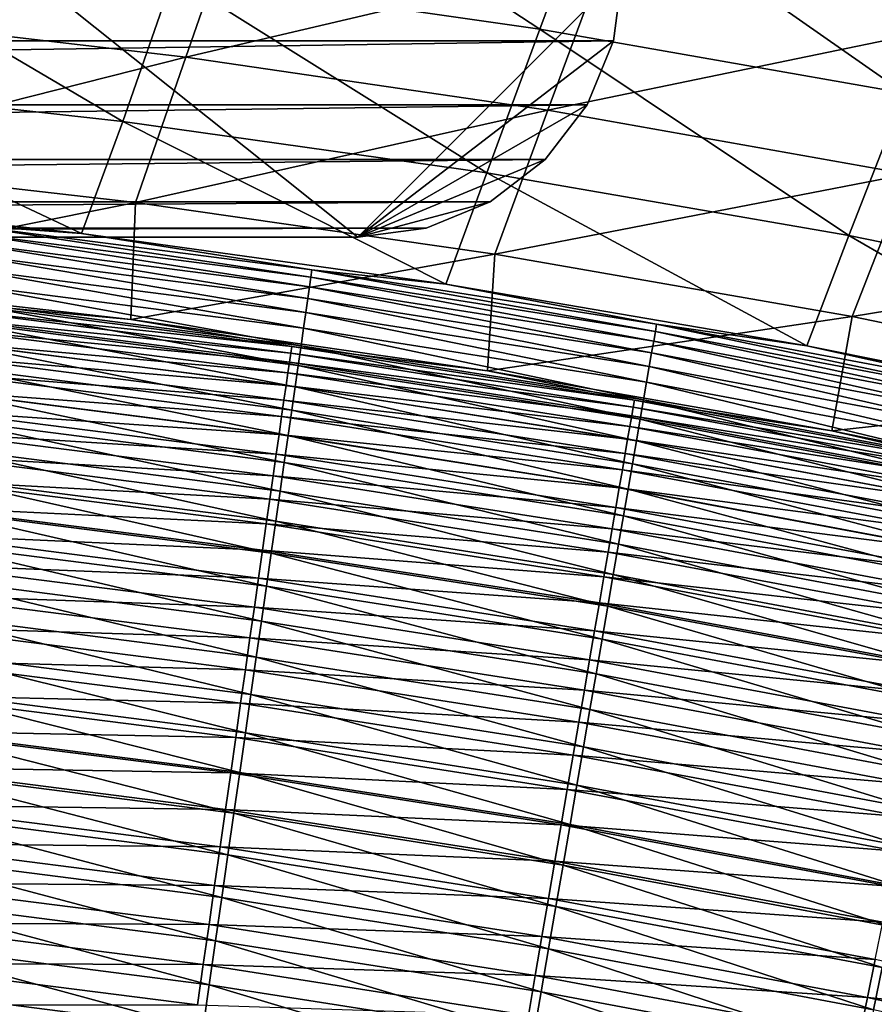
# Model space of a CAD drawing. Header units: metres. Extents: x -1 to 1402, y -1402 to 1.
# Tile 373 of 436: x 926 to 958, y -147 to -110. Entities that reach past the tile are written whole.
import ezdxf

# ---------------------------------------------------------------- set-up
doc = ezdxf.new("R2010")
doc.units = ezdxf.units.M

msp = doc.modelspace()

# ---------------------------------------------------------------- linework, layer by layer
at = {"layer": 'None0'}
for points in [[(933.295898, -102.674126, -312.033417), (945.136963, -110.437332, -368.006989), (931.295227, -108.443069, -368.016876)], [(933.295898, -102.674126, -312.033417), (947.255981, -104.712799, -312.021637), (945.136963, -110.437332, -368.006989)], [(961.264526, -110.226471, -311.657318), (963.727478, -104.182724, -255.665863), (947.555786, -107.774673, -311.669617)], [(947.255981, -104.712799, -312.021637), (958.903259, -112.84639, -367.997253), (945.136963, -110.437332, -368.006989)], [(947.255981, -104.712799, -312.021637), (961.142212, -107.16848, -312.010071), (958.903259, -112.84639, -367.997253)], [(918.063904, -109.892578, -367.700439), (931.777527, -111.496529, -367.690277), (933.778442, -105.729568, -311.682068)], [(931.777527, -111.496529, -367.690277), (947.555786, -107.774673, -311.669617), (933.778442, -105.729568, -311.682068)], [(915.581726, -112.380745, -423.999969), (917.389343, -106.855461, -368.026917), (929.391907, -113.920341, -423.993011)], [(917.389343, -106.855461, -368.026917), (931.295227, -108.443069, -368.016876), (929.391907, -113.920341, -423.993011)], [(947.555786, -107.774673, -311.669617), (931.777527, -111.496529, -367.690277), (945.435852, -113.498474, -367.680237)], [(961.264526, -110.226471, -311.657318), (947.555786, -107.774673, -311.669617), (945.435852, -113.498474, -367.680237)], [(929.391907, -113.920341, -423.993011), (931.295227, -108.443069, -368.016876), (943.136414, -115.864212, -423.986115)], [(931.295227, -108.443069, -368.016876), (945.136963, -110.437332, -368.006989), (943.136414, -115.864212, -423.986115)], [(916.258606, -115.415848, -423.707703), (931.777527, -111.496529, -367.690277), (918.063904, -109.892578, -367.700439)], [(945.435852, -113.498474, -367.680237), (959.02417, -115.904884, -367.670319), (961.264526, -110.226471, -311.657318)], [(943.136414, -115.864212, -423.986115), (945.136963, -110.437332, -368.006989), (956.803955, -118.220467, -423.979309)], [(945.136963, -110.437332, -368.006989), (958.903259, -112.84639, -367.997253), (956.803955, -118.220467, -423.979309)], [(931.777527, -111.496529, -367.690277), (916.258606, -115.415848, -423.707703), (929.876221, -116.972916, -423.701477)], [(945.435852, -113.498474, -367.680237), (931.777527, -111.496529, -367.690277), (929.876221, -116.972916, -423.701477)], [(914.114868, -116.650452, -469.140533), (915.581726, -112.380745, -423.999969), (927.831665, -118.150986, -469.127777)], [(915.581726, -112.380745, -423.999969), (929.391907, -113.920341, -423.993011), (927.831665, -118.150986, -469.127777)], [(956.803955, -118.220467, -423.979309), (958.903259, -112.84639, -367.997253), (970.383179, -120.997208, -423.972626)], [(929.876221, -116.972916, -423.701477), (943.437012, -118.92569, -423.695374), (945.435852, -113.498474, -367.680237)], [(943.437012, -118.92569, -423.695374), (959.02417, -115.904884, -367.670319), (945.435852, -113.498474, -367.680237)], [(927.831665, -118.150986, -469.127777), (929.391907, -113.920341, -423.993011), (941.585022, -120.065437, -469.113281)], [(929.391907, -113.920341, -423.993011), (943.136414, -115.864212, -423.986115), (941.585022, -120.065437, -469.113281)], [(916.258606, -115.415848, -423.707703), (915.737366, -119.807587, -468.849823), (929.876221, -116.972916, -423.701477)], [(941.585022, -120.065437, -469.113281), (943.136414, -115.864212, -423.986115), (955.219849, -122.383217, -469.097321)], [(943.136414, -115.864212, -423.986115), (956.803955, -118.220467, -423.979309), (955.219849, -122.383217, -469.097321)], [(959.02417, -115.904884, -367.670319), (943.437012, -118.92569, -423.695374), (956.926208, -121.280502, -423.689453)], [(972.52771, -118.722214, -367.660614), (959.02417, -115.904884, -367.670319), (956.926208, -121.280502, -423.689453)], [(914.114868, -116.650452, -469.140533), (927.831665, -118.150986, -469.127777), (923.47345, -117.83844, -470.850891)], [(915.737366, -119.807587, -468.849823), (929.695068, -121.396751, -468.837524), (929.876221, -116.972916, -423.701477)], [(929.876221, -116.972916, -423.701477), (929.695068, -121.396751, -468.837524), (943.437012, -118.92569, -423.695374)], [(936.440063, -120.165749, -474.274048), (923.398315, -118.48996, -474.285065), (923.44043, -118.124695, -472.574066)], [(923.44043, -118.124695, -472.574066), (923.47345, -117.83844, -470.850891), (936.49231, -119.802269, -472.562561)], [(936.49231, -119.802269, -472.562561), (936.440063, -120.165749, -474.274048), (923.44043, -118.124695, -472.574066)], [(923.47345, -117.83844, -470.850891), (927.831665, -118.150986, -469.127777), (936.533264, -119.517532, -470.838928)], [(923.47345, -117.83844, -470.850891), (936.533264, -119.517532, -470.838928), (936.49231, -119.802269, -472.562561)], [(927.831665, -118.150986, -469.127777), (941.585022, -120.065437, -469.113281), (936.533264, -119.517532, -470.838928)], [(923.398315, -118.48996, -474.285065), (936.376648, -120.606895, -475.969177), (923.347229, -118.933136, -475.979645)], [(923.398315, -118.48996, -474.285065), (936.440063, -120.165749, -474.274048), (936.376648, -120.606895, -475.969177)], [(955.219849, -122.383217, -469.097321), (956.803955, -118.220467, -423.979309), (968.68988, -125.099991, -469.08017)], [(956.803955, -118.220467, -423.979309), (970.383179, -120.997208, -423.972626), (968.68988, -125.099991, -469.08017)], [(929.695068, -121.396751, -468.837524), (943.159851, -123.335045, -468.824097), (943.437012, -118.92569, -423.695374)], [(943.437012, -118.92569, -423.695374), (943.159851, -123.335045, -468.824097), (956.926208, -121.280502, -423.689453)], [(972.52771, -118.722214, -367.660614), (956.926208, -121.280502, -423.689453), (970.328918, -124.043678, -423.683716)], [(936.302246, -121.124634, -477.643616), (923.287231, -119.453171, -477.653564), (923.347229, -118.933136, -475.979645)], [(923.347229, -118.933136, -475.979645), (936.376648, -120.606895, -475.969177), (936.302246, -121.124634, -477.643616)], [(923.287231, -119.453171, -477.653564), (936.216919, -121.717903, -479.293152), (923.218506, -120.048965, -479.302582)], [(936.216919, -121.717903, -479.293152), (923.287231, -119.453171, -477.653564), (936.302246, -121.124634, -477.643616)], [(936.49231, -119.802269, -472.562561), (936.533264, -119.517532, -470.838928), (949.495789, -121.85273, -472.549713)], [(936.533264, -119.517532, -470.838928), (941.585022, -120.065437, -469.113281), (949.544739, -121.569817, -470.825531)], [(936.533264, -119.517532, -470.838928), (949.544739, -121.569817, -470.825531), (949.495789, -121.85273, -472.549713)], [(929.695068, -121.396751, -468.837524), (915.737366, -119.807587, -468.849823), (922.781555, -120.748611, -470.42627)], [(949.433228, -122.214058, -474.26178), (936.440063, -120.165749, -474.274048), (936.49231, -119.802269, -472.562561)], [(949.495789, -121.85273, -472.549713), (949.433228, -122.214058, -474.26178), (936.49231, -119.802269, -472.562561)], [(923.218506, -120.048965, -479.302582), (936.120972, -122.385628, -480.913513), (923.141235, -120.71946, -480.922363)], [(923.218506, -120.048965, -479.302582), (936.216919, -121.717903, -479.293152), (936.120972, -122.385628, -480.913513)], [(936.376648, -120.606895, -475.969177), (936.440063, -120.165749, -474.274048), (949.3573, -122.652733, -475.957489)], [(936.440063, -120.165749, -474.274048), (949.433228, -122.214058, -474.26178), (949.3573, -122.652733, -475.957489)], [(941.585022, -120.065437, -469.113281), (955.219849, -122.383217, -469.097321), (949.544739, -121.569817, -470.825531)], [(935.767456, -122.408287, -470.415253), (922.781555, -120.748611, -470.42627), (922.751343, -121.012268, -472.013397)], [(929.695068, -121.396751, -468.837524), (922.781555, -120.748611, -470.42627), (935.767456, -122.408287, -470.415253)], [(923.141235, -120.71946, -480.922363), (936.014404, -123.126724, -482.500397), (923.05542, -121.46357, -482.508728)], [(923.141235, -120.71946, -480.922363), (936.120972, -122.385628, -480.913513), (936.014404, -123.126724, -482.500397)], [(936.376648, -120.606895, -475.969177), (949.268127, -123.167686, -477.632538), (936.302246, -121.124634, -477.643616)], [(949.3573, -122.652733, -475.957489), (949.268127, -123.167686, -477.632538), (936.376648, -120.606895, -475.969177)], [(935.72998, -122.670555, -472.002838), (922.751343, -121.012268, -472.013397), (922.712769, -121.348709, -473.589355)], [(935.767456, -122.408287, -470.415253), (922.751343, -121.012268, -472.013397), (935.72998, -122.670555, -472.002838)], [(949.166016, -123.757866, -479.282684), (936.216919, -121.717903, -479.293152), (936.302246, -121.124634, -477.643616)], [(936.302246, -121.124634, -477.643616), (949.268127, -123.167686, -477.632538), (949.166016, -123.757866, -479.282684)], [(935.682068, -123.005363, -473.579254), (922.712769, -121.348709, -473.589355), (922.666016, -121.756927, -475.150208)], [(935.72998, -122.670555, -472.002838), (922.712769, -121.348709, -473.589355), (935.682068, -123.005363, -473.579254)], [(935.897522, -123.939941, -484.049835), (922.961243, -122.280022, -484.057617), (923.05542, -121.46357, -482.508728)], [(923.05542, -121.46357, -482.508728), (936.014404, -123.126724, -482.500397), (935.897522, -123.939941, -484.049835)], [(943.159851, -123.335045, -468.824097), (929.695068, -121.396751, -468.837524), (935.767456, -122.408287, -470.415253)], [(943.159851, -123.335045, -468.824097), (956.164185, -125.598663, -468.809814), (956.926208, -121.280502, -423.689453)], [(956.926208, -121.280502, -423.689453), (956.164185, -125.598663, -468.809814), (970.328918, -124.043678, -423.683716)], [(935.623962, -123.41172, -475.140564), (922.666016, -121.756927, -475.150208), (922.611145, -122.235931, -476.692017)], [(935.682068, -123.005363, -473.579254), (922.666016, -121.756927, -475.150208), (935.623962, -123.41172, -475.140564)], [(936.216919, -121.717903, -479.293152), (949.051025, -124.422188, -480.903656), (936.120972, -122.385628, -480.913513)], [(949.051025, -124.422188, -480.903656), (936.216919, -121.717903, -479.293152), (949.166016, -123.757866, -479.282684)], [(962.368835, -124.642975, -474.248291), (949.433228, -122.214058, -474.26178), (949.495789, -121.85273, -472.549713)], [(949.495789, -121.85273, -472.549713), (949.544739, -121.569817, -470.825531), (962.441833, -124.28418, -472.535583)], [(962.441833, -124.28418, -472.535583), (962.368835, -124.642975, -474.248291), (949.495789, -121.85273, -472.549713)], [(949.544739, -121.569817, -470.825531), (955.219849, -122.383217, -469.097321), (962.498962, -124.003403, -470.810791)], [(949.544739, -121.569817, -470.825531), (962.498962, -124.003403, -470.810791), (962.441833, -124.28418, -472.535583)], [(935.555786, -123.888634, -476.682861), (922.611145, -122.235931, -476.692017), (922.548218, -122.784744, -478.210846)], [(935.623962, -123.41172, -475.140564), (922.611145, -122.235931, -476.692017), (935.555786, -123.888634, -476.682861)], [(949.3573, -122.652733, -475.957489), (949.433228, -122.214058, -474.26178), (962.280212, -125.078728, -475.944641)], [(949.433228, -122.214058, -474.26178), (962.368835, -124.642975, -474.248291), (962.280212, -125.078728, -475.944641)], [(935.770569, -124.823189, -485.558777), (922.859009, -123.16674, -485.565979), (922.961243, -122.280022, -484.057617)], [(935.897522, -123.939941, -484.049835), (935.770569, -124.823189, -485.558777), (922.961243, -122.280022, -484.057617)], [(948.704895, -124.438942, -470.402954), (935.767456, -122.408287, -470.415253), (935.72998, -122.670555, -472.002838)], [(943.159851, -123.335045, -468.824097), (935.767456, -122.408287, -470.415253), (948.704895, -124.438942, -470.402954)], [(936.120972, -122.385628, -480.913513), (948.923401, -125.159584, -482.49118), (936.014404, -123.126724, -482.500397)], [(936.120972, -122.385628, -480.913513), (949.051025, -124.422188, -480.903656), (948.923401, -125.159584, -482.49118)], [(955.219849, -122.383217, -469.097321), (968.68988, -125.099991, -469.08017), (962.498962, -124.003403, -470.810791)], [(935.477661, -124.43512, -478.202209), (922.548218, -122.784744, -478.210846), (922.477478, -123.402351, -479.702789)], [(935.555786, -123.888634, -476.682861), (922.548218, -122.784744, -478.210846), (935.477661, -124.43512, -478.202209)], [(948.6026, -125.032372, -473.567993), (935.682068, -123.005363, -473.579254), (935.623962, -123.41172, -475.140564)], [(948.659973, -124.699539, -471.991058), (935.72998, -122.670555, -472.002838), (935.682068, -123.005363, -473.579254)], [(948.659973, -124.699539, -471.991058), (935.682068, -123.005363, -473.579254), (948.6026, -125.032372, -473.567993)], [(948.704895, -124.438942, -470.402954), (935.72998, -122.670555, -472.002838), (948.659973, -124.699539, -471.991058)], [(962.176086, -125.590378, -477.620361), (949.268127, -123.167686, -477.632538), (949.3573, -122.652733, -475.957489)], [(962.280212, -125.078728, -475.944641), (962.176086, -125.590378, -477.620361), (949.3573, -122.652733, -475.957489)], [(935.633911, -125.774208, -487.024353), (922.748901, -124.121437, -487.031036), (922.859009, -123.16674, -485.565979)], [(935.770569, -124.823189, -485.558777), (935.633911, -125.774208, -487.024353), (922.859009, -123.16674, -485.565979)], [(936.014404, -123.126724, -482.500397), (948.783325, -125.968811, -484.041229), (935.897522, -123.939941, -484.049835)], [(936.014404, -123.126724, -482.500397), (948.923401, -125.159584, -482.49118), (948.783325, -125.968811, -484.041229)], [(956.164185, -125.598663, -468.809814), (943.159851, -123.335045, -468.824097), (948.704895, -124.438942, -470.402954)], [(949.268127, -123.167686, -477.632538), (962.056824, -126.176865, -479.271179), (949.166016, -123.757866, -479.282684)], [(949.268127, -123.167686, -477.632538), (962.176086, -125.590378, -477.620361), (962.056824, -126.176865, -479.271179)], [(935.389709, -125.050194, -479.694672), (922.477478, -123.402351, -479.702789), (922.398926, -124.087784, -481.16394)], [(935.477661, -124.43512, -478.202209), (922.477478, -123.402351, -479.702789), (935.389709, -125.050194, -479.694672)], [(948.532959, -125.436462, -475.129852), (935.623962, -123.41172, -475.140564), (935.555786, -123.888634, -476.682861)], [(948.6026, -125.032372, -473.567993), (935.623962, -123.41172, -475.140564), (948.532959, -125.436462, -475.129852)], [(961.922485, -126.837135, -480.892822), (949.051025, -124.422188, -480.903656), (949.166016, -123.757866, -479.282684)], [(949.166016, -123.757866, -479.282684), (962.056824, -126.176865, -479.271179), (961.922485, -126.837135, -480.892822)], [(922.312805, -124.839851, -482.590576), (935.292053, -125.732864, -481.156311), (922.398926, -124.087784, -481.16394)], [(922.398926, -124.087784, -481.16394), (935.292053, -125.732864, -481.156311), (935.389709, -125.050194, -479.694672)], [(935.487793, -126.790718, -488.443817), (922.631226, -125.141846, -488.449951), (922.748901, -124.121437, -487.031036)], [(935.487793, -126.790718, -488.443817), (922.748901, -124.121437, -487.031036), (935.633911, -125.774208, -487.024353)], [(948.451233, -125.91082, -476.672668), (935.555786, -123.888634, -476.682861), (935.477661, -124.43512, -478.202209)], [(948.532959, -125.436462, -475.129852), (935.555786, -123.888634, -476.682861), (948.451233, -125.91082, -476.672668)], [(948.631226, -126.847786, -485.550751), (935.770569, -124.823189, -485.558777), (935.897522, -123.939941, -484.049835)], [(948.783325, -125.968811, -484.041229), (948.631226, -126.847786, -485.550751), (935.897522, -123.939941, -484.049835)], [(956.164185, -125.598663, -468.809814), (968.735901, -128.167145, -468.794861), (970.328918, -124.043678, -423.683716)], [(948.357544, -126.454468, -478.192566), (935.477661, -124.43512, -478.202209), (935.389709, -125.050194, -479.694672)], [(948.451233, -125.91082, -476.672668), (935.477661, -124.43512, -478.202209), (948.357544, -126.454468, -478.192566)], [(961.584839, -126.84864, -470.389404), (948.704895, -124.438942, -470.402954), (948.659973, -124.699539, -471.991058)], [(956.164185, -125.598663, -468.809814), (948.704895, -124.438942, -470.402954), (961.584839, -126.84864, -470.389404)], [(949.051025, -124.422188, -480.903656), (961.773376, -127.570122, -482.481018), (948.923401, -125.159584, -482.49118)], [(961.773376, -127.570122, -482.481018), (949.051025, -124.422188, -480.903656), (961.922485, -126.837135, -480.892822)], [(922.219238, -125.656639, -483.979919), (935.184937, -126.481956, -482.583466), (922.312805, -124.839851, -482.590576)], [(922.312805, -124.839851, -482.590576), (935.184937, -126.481956, -482.583466), (935.292053, -125.732864, -481.156311)], [(948.467407, -127.794258, -487.016968), (935.633911, -125.774208, -487.024353), (935.770569, -124.823189, -485.558777)], [(948.631226, -126.847786, -485.550751), (948.467407, -127.794258, -487.016968), (935.770569, -124.823189, -485.558777)], [(961.53241, -127.107277, -471.978058), (948.659973, -124.699539, -471.991058), (948.6026, -125.032372, -473.567993)], [(961.584839, -126.84864, -470.389404), (948.659973, -124.699539, -471.991058), (961.53241, -127.107277, -471.978058)], [(935.332581, -127.870461, -489.814362), (922.506287, -126.22567, -489.819977), (922.631226, -125.141846, -488.449951)], [(935.332581, -127.870461, -489.814362), (922.631226, -125.141846, -488.449951), (935.487793, -126.790718, -488.443817)], [(935.292053, -125.732864, -481.156311), (948.252075, -127.066422, -479.685608), (935.389709, -125.050194, -479.694672)], [(935.389709, -125.050194, -479.694672), (948.252075, -127.066422, -479.685608), (948.357544, -126.454468, -478.192566)], [(961.465454, -127.437782, -473.555573), (948.6026, -125.032372, -473.567993), (948.532959, -125.436462, -475.129852)], [(961.53241, -127.107277, -471.978058), (948.6026, -125.032372, -473.567993), (961.465454, -127.437782, -473.555573)], [(948.923401, -125.159584, -482.49118), (961.609741, -128.374573, -484.031769), (948.783325, -125.968811, -484.041229)], [(948.923401, -125.159584, -482.49118), (961.773376, -127.570122, -482.481018), (961.609741, -128.374573, -484.031769)], [(961.384094, -127.839188, -475.118042), (948.532959, -125.436462, -475.129852), (948.451233, -125.91082, -476.672668)], [(961.465454, -127.437782, -473.555573), (948.532959, -125.436462, -475.129852), (961.384094, -127.839188, -475.118042)], [(968.735901, -128.167145, -468.794861), (956.164185, -125.598663, -468.809814), (961.584839, -126.84864, -470.389404)], [(922.118469, -126.536064, -485.329315), (935.068604, -127.295578, -483.973267), (922.219238, -125.656639, -483.979919)], [(922.219238, -125.656639, -483.979919), (935.068604, -127.295578, -483.973267), (935.184937, -126.481956, -482.583466)], [(935.184937, -126.481956, -482.583466), (948.13501, -127.745697, -481.147827), (935.292053, -125.732864, -481.156311)], [(935.292053, -125.732864, -481.156311), (948.13501, -127.745697, -481.147827), (948.252075, -127.066422, -479.685608)], [(948.292297, -128.805954, -488.437012), (935.487793, -126.790718, -488.443817), (935.633911, -125.774208, -487.024353)], [(948.467407, -127.794258, -487.016968), (948.292297, -128.805954, -488.437012), (935.633911, -125.774208, -487.024353)], [(961.288574, -128.310516, -476.661469), (948.451233, -125.91082, -476.672668), (948.357544, -126.454468, -478.192566)], [(961.384094, -127.839188, -475.118042), (948.451233, -125.91082, -476.672668), (961.288574, -128.310516, -476.661469)], [(961.431946, -129.248428, -485.541992), (948.631226, -126.847786, -485.550751), (948.783325, -125.968811, -484.041229)], [(961.609741, -128.374573, -484.031769), (961.431946, -129.248428, -485.541992), (948.783325, -125.968811, -484.041229)], [(922.506287, -126.22567, -489.819977), (935.16864, -129.011139, -491.133118), (922.374268, -127.370644, -491.138245)], [(935.16864, -129.011139, -491.133118), (922.506287, -126.22567, -489.819977), (935.332581, -127.870461, -489.814362)], [(934.943359, -128.171631, -485.323212), (922.118469, -126.536064, -485.329315), (922.010803, -127.476006, -486.636261)], [(935.068604, -127.295578, -483.973267), (922.118469, -126.536064, -485.329315), (934.943359, -128.171631, -485.323212)], [(935.068604, -127.295578, -483.973267), (948.006592, -128.491135, -482.575531), (935.184937, -126.481956, -482.583466)], [(935.184937, -126.481956, -482.583466), (948.006592, -128.491135, -482.575531), (948.13501, -127.745697, -481.147827)], [(948.252075, -127.066422, -479.685608), (961.179077, -128.850784, -478.182007), (948.357544, -126.454468, -478.192566)], [(948.357544, -126.454468, -478.192566), (961.179077, -128.850784, -478.182007), (961.288574, -128.310516, -476.661469)], [(948.106323, -129.880615, -489.808136), (935.332581, -127.870461, -489.814362), (935.487793, -126.790718, -488.443817)], [(948.106323, -129.880615, -489.808136), (935.487793, -126.790718, -488.443817), (948.292297, -128.805954, -488.437012)], [(948.13501, -127.745697, -481.147827), (961.055786, -129.459015, -479.675659), (948.252075, -127.066422, -479.685608)], [(948.252075, -127.066422, -479.685608), (961.055786, -129.459015, -479.675659), (961.179077, -128.850784, -478.182007)], [(961.24054, -130.189438, -487.00885), (948.467407, -127.794258, -487.016968), (948.631226, -126.847786, -485.550751)], [(961.431946, -129.248428, -485.541992), (961.24054, -130.189438, -487.00885), (948.631226, -126.847786, -485.550751)], [(921.896423, -128.47438, -487.898132), (934.809448, -129.108002, -486.630615), (922.010803, -127.476006, -486.636261)], [(922.010803, -127.476006, -486.636261), (934.809448, -129.108002, -486.630615), (934.943359, -128.171631, -485.323212)], [(922.374268, -127.370644, -491.138245), (934.996216, -130.210495, -492.397369), (922.235413, -128.574478, -492.401978)], [(922.374268, -127.370644, -491.138245), (935.16864, -129.011139, -491.133118), (934.996216, -130.210495, -492.397369)], [(947.867065, -129.300842, -483.965942), (935.068604, -127.295578, -483.973267), (934.943359, -128.171631, -485.323212)], [(948.006592, -128.491135, -482.575531), (935.068604, -127.295578, -483.973267), (947.867065, -129.300842, -483.965942)], [(948.006592, -128.491135, -482.575531), (960.918945, -130.134232, -481.138519), (948.13501, -127.745697, -481.147827)], [(948.13501, -127.745697, -481.147827), (960.918945, -130.134232, -481.138519), (961.055786, -129.459015, -479.675659)], [(948.292297, -128.805954, -488.437012), (948.467407, -127.794258, -487.016968), (961.035889, -131.195358, -488.429596)], [(948.467407, -127.794258, -487.016968), (961.24054, -130.189438, -487.00885), (961.035889, -131.195358, -488.429596)], [(934.809448, -129.108002, -486.630615), (947.716797, -130.172714, -485.316406), (934.943359, -128.171631, -485.323212)], [(934.943359, -128.171631, -485.323212), (947.716797, -130.172714, -485.316406), (947.867065, -129.300842, -483.965942)], [(947.90979, -131.015991, -491.127502), (935.16864, -129.011139, -491.133118), (935.332581, -127.870461, -489.814362)], [(947.90979, -131.015991, -491.127502), (935.332581, -127.870461, -489.814362), (948.106323, -129.880615, -489.808136)], [(934.667236, -130.102631, -487.892975), (921.896423, -128.47438, -487.898132), (921.775574, -129.529068, -489.112366)], [(934.809448, -129.108002, -486.630615), (921.896423, -128.47438, -487.898132), (934.667236, -130.102631, -487.892975)], [(922.235413, -128.574478, -492.401978), (934.815735, -131.466263, -493.604248), (922.090088, -129.8349, -493.608368)], [(922.235413, -128.574478, -492.401978), (934.996216, -130.210495, -492.397369), (934.815735, -131.466263, -493.604248)], [(960.768738, -130.87529, -482.566864), (948.006592, -128.491135, -482.575531), (947.867065, -129.300842, -483.965942)], [(960.918945, -130.134232, -481.138519), (948.006592, -128.491135, -482.575531), (960.768738, -130.87529, -482.566864)], [(960.818542, -132.263931, -489.801361), (948.106323, -129.880615, -489.808136), (948.292297, -128.805954, -488.437012)], [(961.035889, -131.195358, -488.429596), (960.818542, -132.263931, -489.801361), (948.292297, -128.805954, -488.437012)], [(947.556213, -131.104675, -486.62439), (934.809448, -129.108002, -486.630615), (934.667236, -130.102631, -487.892975)], [(947.716797, -130.172714, -485.316406), (934.809448, -129.108002, -486.630615), (947.556213, -131.104675, -486.62439)], [(935.16864, -129.011139, -491.133118), (947.703186, -132.209808, -492.392273), (934.996216, -130.210495, -492.397369)], [(947.703186, -132.209808, -492.392273), (935.16864, -129.011139, -491.133118), (947.90979, -131.015991, -491.127502)], [(947.716797, -130.172714, -485.316406), (960.605591, -131.680283, -483.957886), (947.867065, -129.300842, -483.965942)], [(947.867065, -129.300842, -483.965942), (960.605591, -131.680283, -483.957886), (960.768738, -130.87529, -482.566864)], [(934.517029, -131.153397, -489.107666), (921.775574, -129.529068, -489.112366), (921.648499, -130.637985, -490.276337)], [(934.667236, -130.102631, -487.892975), (921.775574, -129.529068, -489.112366), (934.517029, -131.153397, -489.107666)], [(934.627441, -132.776047, -494.751068), (921.938477, -131.149506, -494.75473), (922.090088, -129.8349, -493.608368)], [(922.090088, -129.8349, -493.608368), (934.815735, -131.466263, -493.604248), (934.627441, -132.776047, -494.751068)], [(960.588867, -133.392914, -491.121338), (947.90979, -131.015991, -491.127502), (948.106323, -129.880615, -489.808136)], [(960.588867, -133.392914, -491.121338), (948.106323, -129.880615, -489.808136), (960.818542, -132.263931, -489.801361)], [(947.38562, -132.09465, -487.887268), (934.667236, -130.102631, -487.892975), (934.517029, -131.153397, -489.107666)], [(947.556213, -131.104675, -486.62439), (934.667236, -130.102631, -487.892975), (947.38562, -132.09465, -487.887268)], [(934.996216, -130.210495, -492.397369), (947.486816, -133.459793, -493.599701), (934.815735, -131.466263, -493.604248)], [(934.996216, -130.210495, -492.397369), (947.703186, -132.209808, -492.392273), (947.486816, -133.459793, -493.599701)], [(960.429932, -132.54715, -485.30896), (947.716797, -130.172714, -485.316406), (947.556213, -131.104675, -486.62439)], [(960.605591, -131.680283, -483.957886), (947.716797, -130.172714, -485.316406), (960.429932, -132.54715, -485.30896)], [(934.359009, -132.258209, -490.272125), (921.648499, -130.637985, -490.276337), (921.515503, -131.799026, -491.387512)], [(934.517029, -131.153397, -489.107666), (921.648499, -130.637985, -490.276337), (934.359009, -132.258209, -490.272125)], [(921.938477, -131.149506, -494.75473), (934.431824, -134.136978, -495.835754), (921.781006, -132.515411, -495.838959)], [(934.431824, -134.136978, -495.835754), (921.938477, -131.149506, -494.75473), (934.627441, -132.776047, -494.751068)], [(947.205383, -133.140549, -489.102509), (934.517029, -131.153397, -489.107666), (934.359009, -132.258209, -490.272125)], [(947.38562, -132.09465, -487.887268), (934.517029, -131.153397, -489.107666), (947.205383, -133.140549, -489.102509)], [(960.242126, -133.473816, -486.617554), (947.556213, -131.104675, -486.62439), (947.38562, -132.09465, -487.887268)], [(960.429932, -132.54715, -485.30896), (947.556213, -131.104675, -486.62439), (960.242126, -133.473816, -486.617554)], [(960.347412, -134.580048, -492.386749), (947.703186, -132.209808, -492.392273), (947.90979, -131.015991, -491.127502)], [(960.347412, -134.580048, -492.386749), (947.90979, -131.015991, -491.127502), (960.588867, -133.392914, -491.121338)], [(934.815735, -131.466263, -493.604248), (947.261169, -134.76358, -494.74707), (934.627441, -132.776047, -494.751068)], [(934.815735, -131.466263, -493.604248), (947.486816, -133.459793, -493.599701), (947.261169, -134.76358, -494.74707)], [(934.193604, -133.414993, -491.383728), (921.515503, -131.799026, -491.387512), (921.37677, -133.009995, -492.44342)], [(934.359009, -132.258209, -490.272125), (921.515503, -131.799026, -491.387512), (934.193604, -133.414993, -491.383728)], [(947.015869, -134.240265, -490.267456), (934.359009, -132.258209, -490.272125), (934.193604, -133.414993, -491.383728)], [(947.205383, -133.140549, -489.102509), (934.359009, -132.258209, -490.272125), (947.015869, -134.240265, -490.267456)], [(960.042603, -134.458206, -487.881042), (947.38562, -132.09465, -487.887268), (947.205383, -133.140549, -489.102509)], [(960.242126, -133.473816, -486.617554), (947.38562, -132.09465, -487.887268), (960.042603, -134.458206, -487.881042)], [(947.703186, -132.209808, -492.392273), (960.094543, -135.823074, -493.594757), (947.486816, -133.459793, -493.599701)], [(960.094543, -135.823074, -493.594757), (947.703186, -132.209808, -492.392273), (960.347412, -134.580048, -492.386749)], [(921.781006, -132.515411, -495.838959), (934.229309, -135.546066, -496.856201), (921.61792, -133.929657, -496.859009)], [(921.781006, -132.515411, -495.838959), (934.431824, -134.136978, -495.835754), (934.229309, -135.546066, -496.856201)], [(921.232605, -134.268219, -493.442078), (934.021118, -134.621521, -492.440063), (921.37677, -133.009995, -492.44342)], [(921.37677, -133.009995, -492.44342), (934.021118, -134.621521, -492.440063), (934.193604, -133.414993, -491.383728)], [(947.026733, -136.118301, -495.832214), (934.431824, -134.136978, -495.835754), (934.627441, -132.776047, -494.751068)], [(934.627441, -132.776047, -494.751068), (947.261169, -134.76358, -494.74707), (947.026733, -136.118301, -495.832214)], [(934.021118, -134.621521, -492.440063), (946.817444, -135.391754, -491.379578), (934.193604, -133.414993, -491.383728)], [(934.193604, -133.414993, -491.383728), (946.817444, -135.391754, -491.379578), (947.015869, -134.240265, -490.267456)], [(959.831787, -135.49823, -489.096863), (947.205383, -133.140549, -489.102509), (947.015869, -134.240265, -490.267456)], [(960.042603, -134.458206, -487.881042), (947.205383, -133.140549, -489.102509), (959.831787, -135.49823, -489.096863)], [(947.486816, -133.459793, -493.599701), (959.830811, -137.119644, -494.742676), (947.261169, -134.76358, -494.74707)], [(947.486816, -133.459793, -493.599701), (960.094543, -135.823074, -493.594757), (959.830811, -137.119644, -494.742676)], [(921.61792, -133.929657, -496.859009), (934.020264, -137.000351, -497.810486), (921.449585, -135.389206, -497.812866)], [(921.61792, -133.929657, -496.859009), (934.229309, -135.546066, -496.856201), (934.020264, -137.000351, -497.810486)], [(934.431824, -134.136978, -495.835754), (946.783936, -137.521011, -496.853149), (934.229309, -135.546066, -496.856201)], [(946.783936, -137.521011, -496.853149), (934.431824, -134.136978, -495.835754), (947.026733, -136.118301, -495.832214)], [(921.083374, -135.570953, -494.381592), (933.841858, -135.875183, -493.439117), (921.232605, -134.268219, -493.442078)], [(921.232605, -134.268219, -493.442078), (933.841858, -135.875183, -493.439117), (934.021118, -134.621521, -492.440063)], [(946.817444, -135.391754, -491.379578), (959.610168, -136.591827, -490.26239), (947.015869, -134.240265, -490.267456)], [(947.015869, -134.240265, -490.267456), (959.610168, -136.591827, -490.26239), (959.831787, -135.49823, -489.096863)], [(933.841858, -135.875183, -493.439117), (946.610474, -136.592789, -492.436371), (934.021118, -134.621521, -492.440063)], [(934.021118, -134.621521, -492.440063), (946.610474, -136.592789, -492.436371), (946.817444, -135.391754, -491.379578)], [(947.261169, -134.76358, -494.74707), (959.556702, -138.466904, -495.8284), (947.026733, -136.118301, -495.832214)], [(947.261169, -134.76358, -494.74707), (959.830811, -137.119644, -494.742676), (959.556702, -138.466904, -495.8284)], [(920.929321, -136.915436, -495.260162), (933.65625, -137.173218, -494.379028), (921.083374, -135.570953, -494.381592)], [(921.083374, -135.570953, -494.381592), (933.65625, -137.173218, -494.379028), (933.841858, -135.875183, -493.439117)], [(933.805176, -138.496841, -498.696503), (921.276367, -136.891113, -498.698517), (921.449585, -135.389206, -497.812866)], [(921.449585, -135.389206, -497.812866), (934.020264, -137.000351, -497.810486), (933.805176, -138.496841, -498.696503)], [(934.229309, -135.546066, -496.856201), (946.533386, -138.968719, -497.807861), (934.020264, -137.000351, -497.810486)], [(934.229309, -135.546066, -496.856201), (946.783936, -137.521011, -496.853149), (946.533386, -138.968719, -497.807861)], [(946.610474, -136.592789, -492.436371), (959.378113, -137.736923, -491.375061), (946.817444, -135.391754, -491.379578)], [(946.817444, -135.391754, -491.379578), (959.378113, -137.736923, -491.375061), (959.610168, -136.591827, -490.26239)], [(933.65625, -137.173218, -494.379028), (946.395447, -137.840759, -493.435883), (933.841858, -135.875183, -493.439117)], [(933.841858, -135.875183, -493.439117), (946.395447, -137.840759, -493.435883), (946.610474, -136.592789, -492.436371)], [(959.272949, -139.861908, -496.849854), (946.783936, -137.521011, -496.853149), (947.026733, -136.118301, -495.832214)], [(947.026733, -136.118301, -495.832214), (959.556702, -138.466904, -495.8284), (959.272949, -139.861908, -496.849854)], [(946.395447, -137.840759, -493.435883), (959.136047, -138.931335, -492.432373), (946.610474, -136.592789, -492.436371)], [(946.610474, -136.592789, -492.436371), (959.136047, -138.931335, -492.432373), (959.378113, -137.736923, -491.375061)], [(920.770813, -138.298935, -496.075928), (933.464661, -138.512863, -495.257965), (920.929321, -136.915436, -495.260162)], [(920.929321, -136.915436, -495.260162), (933.464661, -138.512863, -495.257965), (933.65625, -137.173218, -494.379028)], [(921.276367, -136.891113, -498.698517), (933.584412, -140.032532, -499.512268), (921.098633, -138.432358, -499.513947)], [(933.584412, -140.032532, -499.512268), (921.276367, -136.891113, -498.698517), (933.805176, -138.496841, -498.696503)], [(934.020264, -137.000351, -497.810486), (946.275574, -140.458466, -498.694305), (933.805176, -138.496841, -498.696503)], [(934.020264, -137.000351, -497.810486), (946.533386, -138.968719, -497.807861), (946.275574, -140.458466, -498.694305)], [(933.464661, -138.512863, -495.257965), (946.172791, -139.132935, -494.376251), (933.65625, -137.173218, -494.379028)], [(933.65625, -137.173218, -494.379028), (946.172791, -139.132935, -494.376251), (946.395447, -137.840759, -493.435883)], [(946.172791, -139.132935, -494.376251), (958.884521, -140.172455, -493.432373), (946.395447, -137.840759, -493.435883)], [(946.395447, -137.840759, -493.435883), (958.884521, -140.172455, -493.432373), (959.136047, -138.931335, -492.432373)], [(946.783936, -137.521011, -496.853149), (958.980042, -141.301682, -497.805023), (946.533386, -138.968719, -497.807861)], [(958.980042, -141.301682, -497.805023), (946.783936, -137.521011, -496.853149), (959.272949, -139.861908, -496.849854)], [(920.608154, -139.718658, -496.826965), (933.267578, -139.891388, -496.074066), (920.770813, -138.298935, -496.075928)], [(920.770813, -138.298935, -496.075928), (933.267578, -139.891388, -496.074066), (933.464661, -138.512863, -495.257965)], [(921.098633, -138.432358, -499.513947), (933.358459, -141.604477, -500.255798), (920.916748, -140.009949, -500.257141)], [(921.098633, -138.432358, -499.513947), (933.584412, -140.032532, -499.512268), (933.358459, -141.604477, -500.255798)], [(933.267578, -139.891388, -496.074066), (945.942932, -140.466553, -495.255585), (933.464661, -138.512863, -495.257965)], [(933.464661, -138.512863, -495.257965), (945.942932, -140.466553, -495.255585), (946.172791, -139.132935, -494.376251)], [(946.010986, -141.987259, -499.510468), (933.584412, -140.032532, -499.512268), (933.805176, -138.496841, -498.696503)], [(933.805176, -138.496841, -498.696503), (946.275574, -140.458466, -498.694305), (946.010986, -141.987259, -499.510468)], [(946.533386, -138.968719, -497.807861), (958.67865, -142.783295, -498.691925), (946.275574, -140.458466, -498.694305)], [(946.533386, -138.968719, -497.807861), (958.980042, -141.301682, -497.805023), (958.67865, -142.783295, -498.691925)], [(945.942932, -140.466553, -495.255585), (958.624023, -141.45755, -494.373199), (946.172791, -139.132935, -494.376251)], [(946.172791, -139.132935, -494.376251), (958.624023, -141.45755, -494.373199), (958.884521, -140.172455, -493.432373)], [(920.44165, -141.171875, -497.511505), (933.065308, -141.306046, -496.825439), (920.608154, -139.718658, -496.826965)], [(920.608154, -139.718658, -496.826965), (933.065308, -141.306046, -496.825439), (933.267578, -139.891388, -496.074066)], [(920.916748, -140.009949, -500.257141), (933.127747, -143.209671, -500.925018), (920.730957, -141.620895, -500.926086)], [(920.916748, -140.009949, -500.257141), (933.358459, -141.604477, -500.255798), (933.127747, -143.209671, -500.925018)], [(933.065308, -141.306046, -496.825439), (945.706482, -141.838898, -496.072052), (933.267578, -139.891388, -496.074066)], [(933.267578, -139.891388, -496.074066), (945.706482, -141.838898, -496.072052), (945.942932, -140.466553, -495.255585)], [(933.584412, -140.032532, -499.512268), (945.740112, -143.552155, -500.254333), (933.358459, -141.604477, -500.255798)], [(945.740112, -143.552155, -500.254333), (933.584412, -140.032532, -499.512268), (946.010986, -141.987259, -499.510468)], [(945.706482, -141.838898, -496.072052), (958.355225, -142.78389, -495.252991), (945.942932, -140.466553, -495.255585)], [(945.942932, -140.466553, -495.255585), (958.355225, -142.78389, -495.252991), (958.624023, -141.45755, -494.373199)], [(946.275574, -140.458466, -498.694305), (958.369385, -144.303772, -499.508514), (946.010986, -141.987259, -499.510468)], [(946.275574, -140.458466, -498.694305), (958.67865, -142.783295, -498.691925), (958.369385, -144.303772, -499.508514)], [(920.271606, -142.655823, -498.127655), (932.858215, -142.754089, -497.510284), (920.44165, -141.171875, -497.511505)], [(920.44165, -141.171875, -497.511505), (932.858215, -142.754089, -497.510284), (933.065308, -141.306046, -496.825439)], [(932.858215, -142.754089, -497.510284), (945.463806, -143.247223, -496.823792), (933.065308, -141.306046, -496.825439)], [(933.065308, -141.306046, -496.825439), (945.463806, -143.247223, -496.823792), (945.706482, -141.838898, -496.072052)], [(932.892639, -144.844925, -501.518188), (920.541687, -143.261993, -501.519012), (920.730957, -141.620895, -500.926086)], [(920.730957, -141.620895, -500.926086), (933.127747, -143.209671, -500.925018), (932.892639, -144.844925, -501.518188)], [(933.358459, -141.604477, -500.255798), (945.463562, -145.150177, -500.923889), (933.127747, -143.209671, -500.925018)], [(933.358459, -141.604477, -500.255798), (945.740112, -143.552155, -500.254333), (945.463562, -145.150177, -500.923889)], [(945.463806, -143.247223, -496.823792), (958.078613, -144.148773, -496.069885), (945.706482, -141.838898, -496.072052)], [(945.706482, -141.838898, -496.072052), (958.078613, -144.148773, -496.069885), (958.355225, -142.78389, -495.252991)], [(958.052734, -145.860153, -500.252747), (945.740112, -143.552155, -500.254333), (946.010986, -141.987259, -499.510468)], [(946.010986, -141.987259, -499.510468), (958.369385, -144.303772, -499.508514), (958.052734, -145.860153, -500.252747)], [(920.098389, -144.167542, -498.673767), (932.64679, -144.232758, -498.126678), (920.271606, -142.655823, -498.127655)], [(920.271606, -142.655823, -498.127655), (932.64679, -144.232758, -498.126678), (932.858215, -142.754089, -497.510284)], [(932.64679, -144.232758, -498.126678), (945.215332, -144.688812, -497.508942), (932.858215, -142.754089, -497.510284)], [(932.858215, -142.754089, -497.510284), (945.215332, -144.688812, -497.508942), (945.463806, -143.247223, -496.823792)], [(920.541687, -143.261993, -501.519012), (932.65387, -146.506119, -502.034393), (920.349426, -144.929138, -502.035004)], [(932.65387, -146.506119, -502.034393), (920.541687, -143.261993, -501.519012), (932.892639, -144.844925, -501.518188)], [(933.127747, -143.209671, -500.925018), (945.181763, -146.778122, -501.517334), (932.892639, -144.844925, -501.518188)], [(933.127747, -143.209671, -500.925018), (945.463562, -145.150177, -500.923889), (945.181763, -146.778122, -501.517334)], [(945.215332, -144.688812, -497.508942), (957.794739, -145.549469, -496.821991), (945.463806, -143.247223, -496.823792)], [(945.463806, -143.247223, -496.823792), (957.794739, -145.549469, -496.821991), (958.078613, -144.148773, -496.069885)], [(945.740112, -143.552155, -500.254333), (957.729431, -147.449509, -500.922638), (945.463562, -145.150177, -500.923889)], [(957.729431, -147.449509, -500.922638), (945.740112, -143.552155, -500.254333), (958.052734, -145.860153, -500.252747)], [(919.922424, -145.703262, -499.148987), (932.431396, -145.73912, -498.673004), (920.098389, -144.167542, -498.673767)], [(920.098389, -144.167542, -498.673767), (932.431396, -145.73912, -498.673004), (932.64679, -144.232758, -498.126678)], [(932.431396, -145.73912, -498.673004), (944.96167, -146.160904, -498.12561), (932.64679, -144.232758, -498.126678)], [(932.64679, -144.232758, -498.126678), (944.96167, -146.160904, -498.12561), (945.215332, -144.688812, -497.508942)], [(920.349426, -144.929138, -502.035004), (932.411987, -148.18898, -502.472961), (920.154663, -146.617996, -502.473358)], [(920.349426, -144.929138, -502.035004), (932.65387, -146.506119, -502.034393), (932.411987, -148.18898, -502.472961)], [(944.895569, -148.431931, -502.033752), (932.65387, -146.506119, -502.034393), (932.892639, -144.844925, -501.518188)], [(932.892639, -144.844925, -501.518188), (945.181763, -146.778122, -501.517334), (944.895569, -148.431931, -502.033752)], [(944.96167, -146.160904, -498.12561), (957.50415, -146.983231, -497.507507), (945.215332, -144.688812, -497.508942)], [(945.215332, -144.688812, -497.508942), (957.50415, -146.983231, -497.507507), (957.794739, -145.549469, -496.821991)], [(945.463562, -145.150177, -500.923889), (957.400085, -149.068634, -501.516388), (945.181763, -146.778122, -501.517334)], [(945.463562, -145.150177, -500.923889), (957.729431, -147.449509, -500.922638), (957.400085, -149.068634, -501.516388)], [(957.50415, -146.983231, -497.507507), (970.049194, -148.219986, -496.820099), (957.794739, -145.549469, -496.821991)], [(919.744202, -147.258972, -499.552765), (932.212524, -147.269394, -499.148438), (919.922424, -145.703262, -499.148987)], [(919.922424, -145.703262, -499.148987), (932.212524, -147.269394, -499.148438), (932.431396, -145.73912, -498.673004)], [(932.212524, -147.269394, -499.148438), (944.703247, -147.660553, -498.672211), (932.431396, -145.73912, -498.673004)], [(932.431396, -145.73912, -498.673004), (944.703247, -147.660553, -498.672211), (944.96167, -146.160904, -498.12561)], [(969.916443, -150.114731, -500.921356), (957.729431, -147.449509, -500.922638), (958.052734, -145.860153, -500.252747)], [(944.703247, -147.660553, -498.672211), (957.207397, -148.447372, -498.124512), (944.96167, -146.160904, -498.12561)], [(944.96167, -146.160904, -498.12561), (957.207397, -148.447372, -498.124512), (957.50415, -146.983231, -497.507507)], [(920.154663, -146.617996, -502.473358), (932.167603, -149.889191, -502.833221), (919.957886, -148.324265, -502.833466)], [(920.154663, -146.617996, -502.473358), (932.411987, -148.18898, -502.472961), (932.167603, -149.889191, -502.833221)], [(932.65387, -146.506119, -502.034393), (944.605591, -150.1073, -502.472534), (932.411987, -148.18898, -502.472961)], [(944.605591, -150.1073, -502.472534), (932.65387, -146.506119, -502.034393), (944.895569, -148.431931, -502.033752)], [(945.181763, -146.778122, -501.517334), (957.065491, -150.713501, -502.033112), (944.895569, -148.431931, -502.033752)], [(945.181763, -146.778122, -501.517334), (957.400085, -149.068634, -501.516388), (957.065491, -150.713501, -502.033112)], [(957.207397, -148.447372, -498.124512), (969.715637, -149.644547, -497.505981), (957.50415, -146.983231, -497.507507)], [(957.50415, -146.983231, -497.507507), (969.715637, -149.644547, -497.505981), (970.049194, -148.219986, -496.820099)]]:
    msp.add_3dface(points, dxfattribs=at)
at = {"layer": 'None0123'}
for points in [[(794.26001, -118.289383, 4.4), (938.26001, -118.289383, 4.4), (878.76001, -70.789383, 4.4)], [(938.26001, -118.289383, 4.4), (948.26001, -108.289383, 4.4), (878.76001, -70.789383, 4.4)], [(784.600769, -110.877579, -6.6), (784.26001, -108.289383, -6.6), (948.26001, -108.289383, -6.6)], [(947.91925, -110.877579, -6.6), (784.600769, -110.877579, -6.6), (948.26001, -108.289383, -6.6)], [(947.91925, -110.877579, 4.4), (948.26001, -108.289383, 4.4), (938.26001, -118.289383, 4.4)], [(947.91925, -110.877579, -6.6), (948.26001, -108.289383, -6.6), (947.91925, -110.877579, 4.4)], [(948.26001, -108.289383, -6.6), (948.26001, -108.289383, 4.4), (947.91925, -110.877579, 4.4)], [(785.599731, -113.289383, -6.6), (784.600769, -110.877579, -6.6), (947.91925, -110.877579, -6.6)], [(946.920227, -113.289383, -6.6), (785.599731, -113.289383, -6.6), (947.91925, -110.877579, -6.6)], [(946.920227, -113.289383, 4.4), (947.91925, -110.877579, 4.4), (938.26001, -118.289383, 4.4)], [(946.920227, -113.289383, -6.6), (947.91925, -110.877579, -6.6), (946.920227, -113.289383, 4.4)], [(947.91925, -110.877579, -6.6), (947.91925, -110.877579, 4.4), (946.920227, -113.289383, 4.4)], [(787.188904, -115.360451, -6.6), (785.599731, -113.289383, -6.6), (946.920227, -113.289383, -6.6)], [(945.331055, -115.360451, -6.6), (787.188904, -115.360451, -6.6), (946.920227, -113.289383, -6.6)], [(938.26001, -118.289383, 4.4), (945.331055, -115.360451, 4.4), (946.920227, -113.289383, 4.4)], [(945.331055, -115.360451, -6.6), (946.920227, -113.289383, -6.6), (945.331055, -115.360451, 4.4)], [(946.920227, -113.289383, -6.6), (946.920227, -113.289383, 4.4), (945.331055, -115.360451, 4.4)], [(789.26001, -116.949638, -6.6), (787.188904, -115.360451, -6.6), (945.331055, -115.360451, -6.6)], [(943.26001, -116.949638, -6.6), (789.26001, -116.949638, -6.6), (945.331055, -115.360451, -6.6)], [(943.26001, -116.949638, 4.4), (945.331055, -115.360451, 4.4), (938.26001, -118.289383, 4.4)], [(943.26001, -116.949638, -6.6), (945.331055, -115.360451, -6.6), (943.26001, -116.949638, 4.4)], [(945.331055, -115.360451, -6.6), (945.331055, -115.360451, 4.4), (943.26001, -116.949638, 4.4)], [(791.671814, -117.948647, -6.6), (789.26001, -116.949638, -6.6), (943.26001, -116.949638, -6.6)], [(940.848206, -117.948647, -6.6), (791.671814, -117.948647, -6.6), (943.26001, -116.949638, -6.6)], [(940.848206, -117.948647, 4.4), (943.26001, -116.949638, 4.4), (938.26001, -118.289383, 4.4)], [(940.848206, -117.948647, -6.6), (943.26001, -116.949638, -6.6), (940.848206, -117.948647, 4.4)], [(943.26001, -116.949638, -6.6), (943.26001, -116.949638, 4.4), (940.848206, -117.948647, 4.4)], [(794.26001, -118.289383, -6.6), (791.671814, -117.948647, -6.6), (940.848206, -117.948647, -6.6)], [(938.26001, -118.289383, -6.6), (794.26001, -118.289383, -6.6), (940.848206, -117.948647, -6.6)], [(938.26001, -118.289383, -6.6), (940.848206, -117.948647, -6.6), (938.26001, -118.289383, 4.4)], [(940.848206, -117.948647, -6.6), (940.848206, -117.948647, 4.4), (938.26001, -118.289383, 4.4)], [(794.26001, -118.289383, 4.4), (794.26001, -118.289383, -6.6), (938.26001, -118.289383, 4.4)], [(794.26001, -118.289383, -6.6), (938.26001, -118.289383, -6.6), (938.26001, -118.289383, 4.4)]]:
    msp.add_3dface(points, dxfattribs=at)

doc.saveas('drawing.dxf')
